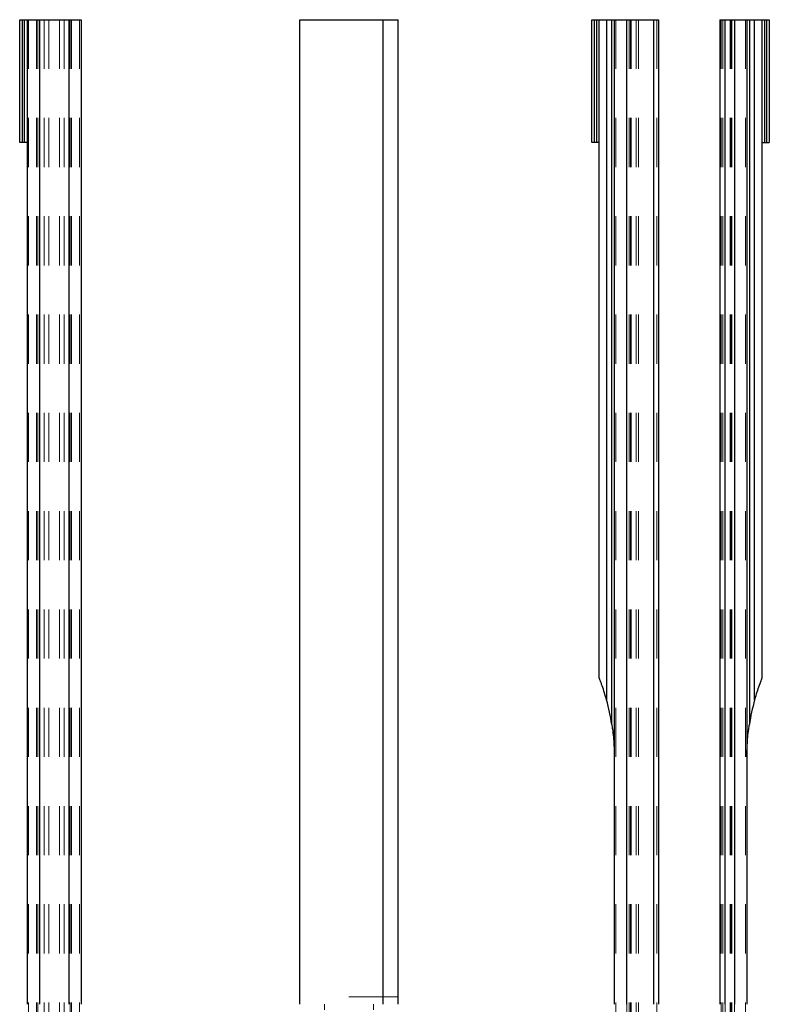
# Model space of a CAD drawing. Header units: inches. Extents: x 1880 to 2363, y -453 to -54.
# Tile 710 of 1056: x 1947.76 to 1949.28, y -74.1 to -72.09. Entities that reach past the tile are written whole.
import ezdxf

# ---------------------------------------------------------------- set-up
doc = ezdxf.new("R2010")
doc.units = ezdxf.units.IN
doc.header["$LTSCALE"] = 0.5
doc.header["$MEASUREMENT"] = 0
doc.linetypes.add('HIDDEN', pattern=[0.225, 0.15, -0.075])
doc.layers.add('PUN-M-S2', color=1, linetype='Continuous')

msp = doc.modelspace()

# ---------------------------------------------------------------- linework, layer by layer
at = {"layer": 'PUN-M-S2', "linetype": 'Continuous', "lineweight": 25}
for p, q in [((1947.75551, -72.34426), (1947.75551, -72.09426)), ((1947.75551, -72.09426), (1947.88051, -72.09426)), ((1947.76051, -72.09426), (1947.76051, -72.34426)), ((1947.76551, -72.34426), (1947.76551, -72.09426)), ((1947.77051, -72.09426), (1947.77051, -74.09777)), ((1947.79551, -72.09426), (1947.79551, -74.09777)), ((1947.85551, -72.09426), (1947.85551, -74.09777)), ((1947.88051, -72.09426), (1947.88051, -74.09777)), ((1948.32551, -74.09777), (1948.32551, -72.09426)), ((1948.32551, -72.09426), (1948.52551, -72.09426)), ((1948.49551, -74.09777), (1948.49551, -72.09426)), ((1948.52551, -74.09777), (1948.52551, -72.09426)), ((1948.91992, -72.34426), (1948.91992, -72.09426)), ((1948.91992, -72.09426), (1949.05551, -72.09426)), ((1948.92492, -72.09426), (1948.92492, -72.34426)), ((1948.92992, -72.34426), (1948.92992, -72.09426)), ((1948.93492, -73.43354), (1948.93492, -72.09426)), ((1948.94992, -72.09426), (1948.94992, -73.47851)), ((1948.96051, -73.52831), (1948.96051, -72.09426)), ((1948.96551, -72.09426), (1948.96551, -74.09777)), ((1948.99051, -72.09426), (1948.99051, -74.09777)), ((1949.04551, -72.09426), (1949.04551, -74.09777)), ((1949.05551, -72.09426), (1949.05551, -74.09777)), ((1949.18051, -72.09426), (1949.21051, -72.09426)), ((1949.18051, -72.09426), (1949.18051, -74.09777)), ((1949.19051, -72.09426), (1949.19051, -74.09777)), ((1949.21051, -72.09426), (1949.24051, -72.09426)), ((1949.21051, -72.09426), (1949.21051, -74.09777)), ((1949.23551, -72.09426), (1949.23551, -74.09777)), ((1949.24051, -72.09426), (1949.24051, -73.52831)), ((1949.24051, -72.09426), (1949.2711, -72.09426)), ((1949.2511, -73.47851), (1949.2511, -72.09426)), ((1949.2661, -72.09426), (1949.2661, -73.43354)), ((1949.2711, -72.09426), (1949.2711, -72.34426)), ((1949.2711, -72.09426), (1949.2811, -72.09426)), ((1949.2761, -72.34426), (1949.2761, -72.09426)), ((1949.2811, -72.09426), (1949.2811, -72.34426)), ((1947.77051, -72.34426), (1947.75551, -72.34426)), ((1948.93492, -72.34426), (1948.91992, -72.34426)), ((1949.2661, -72.34426), (1949.2811, -72.34426))]:
    msp.add_line(p, q, dxfattribs=at)
at = {"layer": 'PUN-M-S2', "linetype": 'HIDDEN', "lineweight": 18}
for p, q in [((1947.76551, -72.09426), (1947.76551, -72.34426)), ((1947.77351, -72.09426), (1947.77351, -74.15926)), ((1947.78976, -72.09426), (1947.78976, -74.15926)), ((1947.79269, -72.09426), (1947.79269, -74.15997)), ((1947.805, -72.09426), (1947.805, -74.17426)), ((1947.81476, -72.09426), (1947.81476, -74.17426)), ((1947.83625, -72.09426), (1947.83625, -74.17426)), ((1947.84602, -72.09426), (1947.84602, -74.17426)), ((1947.85832, -72.09426), (1947.85832, -74.15997)), ((1947.86125, -72.09426), (1947.86125, -74.15926)), ((1947.87751, -72.09426), (1947.87751, -74.15926)), ((1948.92992, -72.09426), (1948.92992, -72.34426)), ((1948.94992, -73.47851), (1948.94992, -72.09426)), ((1948.96051, -72.09426), (1948.96051, -73.52831)), ((1948.96851, -72.09426), (1948.96851, -74.15926)), ((1948.99098, -72.09426), (1948.99098, -74.15926)), ((1948.99598, -72.09426), (1948.99598, -74.16479)), ((1948.99845, -72.09426), (1948.99845, -74.16511)), ((1948.99992, -72.09426), (1948.99992, -74.17426)), ((1949.00988, -72.09426), (1949.00988, -74.17004)), ((1949.01476, -72.09426), (1949.01476, -74.16954)), ((1949.05251, -72.09426), (1949.05251, -74.16954)), ((1949.18325, -72.09426), (1949.18325, -74.16933)), ((1949.18669, -72.09426), (1949.18669, -74.16937)), ((1949.19114, -72.09426), (1949.19114, -74.16987)), ((1949.2011, -72.09426), (1949.2011, -74.17426)), ((1949.20256, -72.09426), (1949.20256, -74.16516)), ((1949.20504, -72.09426), (1949.20504, -74.16484)), ((1949.21004, -72.09426), (1949.21004, -74.15926)), ((1949.23251, -72.09426), (1949.23251, -74.15926)), ((1949.24051, -73.52831), (1949.24051, -72.09426)), ((1949.2511, -72.09426), (1949.2511, -73.47851)), ((1949.2711, -72.34426), (1949.2711, -72.09426)), ((1948.52551, -74.08277), (1948.32551, -74.08277)), ((1948.37551, -74.1087), (1948.37551, -74.09777)), ((1948.47551, -74.09777), (1948.47551, -74.1087))]:
    msp.add_line(p, q, dxfattribs=at)
at = {"layer": 'PUN-M-S2', "linetype": 'Continuous', "lineweight": 25}
for centre, start, end in [((1948.52801, -73.59426), 8.67058, 15.34184), ((1949.67301, -73.59426), 164.65816, 171.32942)]:
    msp.add_arc(centre, 0.4375, start, end, dxfattribs=at)
for points, knots in [([(1948.94992, -73.47851), (1948.94705, -73.46878), (1948.94354, -73.45687), (1948.93871, -73.44344), (1948.93682, -73.43843), (1948.93558, -73.43523), (1948.93501, -73.43378), (1948.93494, -73.43361), (1948.93492, -73.43354)], [0, 0, 0, 0, 0.5736036, 0.7018717, 0.8487827, 0.9053746, 0.9625129, 1, 1, 1, 1]), ([(1949.2661, -73.43354), (1949.26607, -73.43362), (1949.266, -73.43378), (1949.2654, -73.43532), (1949.26393, -73.43912), (1949.25927, -73.45161), (1949.25468, -73.46566), (1949.25157, -73.4768), (1949.2511, -73.47851)], [0, 0, 0, 0, 0.0392001, 0.0877497, 0.168094, 0.3389044, 0.8988488, 1, 1, 1, 1]), ([(1948.96051, -73.52831), (1948.96099, -73.53161), (1948.96303, -73.54564), (1948.96496, -73.56738), (1948.9655, -73.58608), (1948.96551, -73.59399), (1948.96551, -73.59426)], [0, 0, 0, 0, 0.1506193, 0.6406214, 0.9875012, 1, 1, 1, 1]), ([(1949.23551, -73.59426), (1949.23551, -73.59399), (1949.23551, -73.58608), (1949.23605, -73.56738), (1949.23799, -73.54564), (1949.24003, -73.53161), (1949.24051, -73.52831)], [0, 0, 0, 0, 0.0124988, 0.3593786, 0.8493807, 1, 1, 1, 1])]:
    msp.add_open_spline(points, degree=3, knots=knots, dxfattribs=at)

doc.saveas('drawing.dxf')
